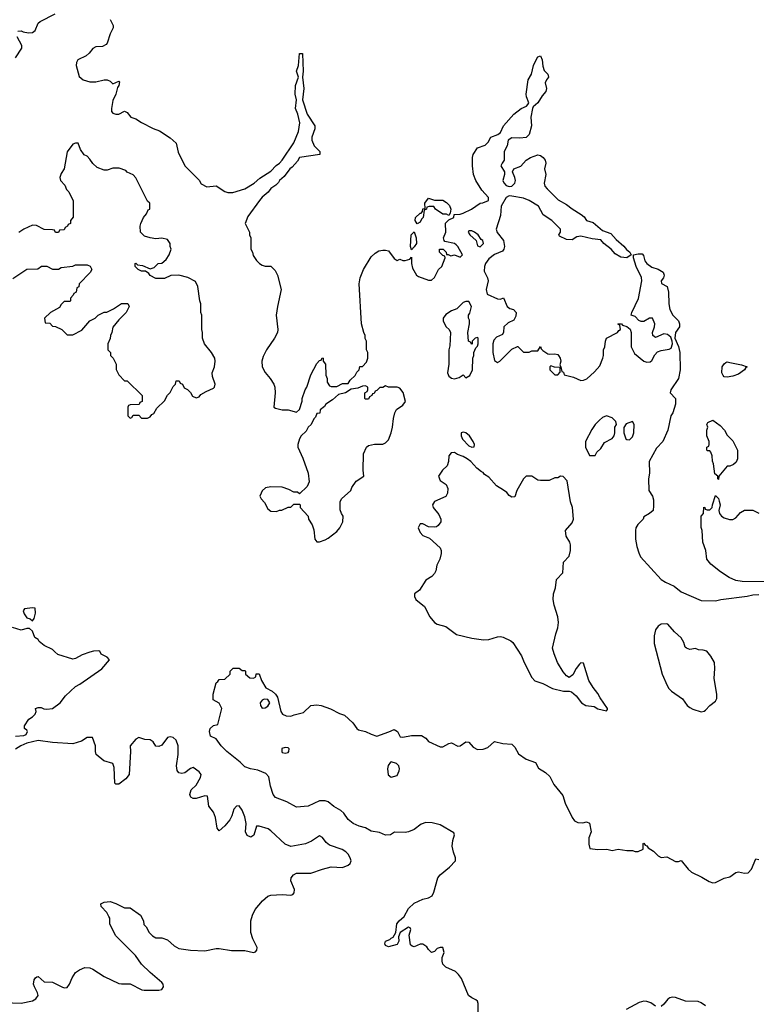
# Model space of a CAD drawing. Header units: inches. Extents: x 2396598 to 2566999, y 262085 to 451979.
# Tile 270 of 280: x 2520620 to 2525753, y 401069 to 407929. Entities that reach past the tile are written whole.
import ezdxf

# ---------------------------------------------------------------- set-up
doc = ezdxf.new("R2010")
doc.units = ezdxf.units.IN
doc.header["$MEASUREMENT"] = 0
doc.layers.add('C5420', color=7, linetype='Continuous')

msp = doc.modelspace()

# ---------------------------------------------------------------- linework, layer by layer
at = {"layer": 'C5420', "color": 5}
for points, elevation in [([(2520608, 407850), (2520630, 407850.8), (2520644, 407844), (2520682, 407838), (2520710, 407840.7), (2520727, 407853), (2520750, 407904.7), (2520763.2, 407916.8), (2520868, 407970)], 40), ([(2521251, 407930), (2521272, 407890), (2521271.6, 407871.6), (2521251.3, 407830), (2521230, 407766), (2521223.6, 407756.4), (2521196.9, 407743.1), (2521150, 407741.2), (2521130, 407729), (2521103.9, 407696.1), (2521082.6, 407677.4), (2521024.7, 407650), (2521016, 407630), (2521014.8, 407610), (2521034.4, 407534.4), (2521062, 407510), (2521110, 407496), (2521150, 407496), (2521210, 407511), (2521230, 407511.3), (2521250, 407502), (2521270, 407482), (2521310, 407502), (2521316.9, 407496.9), (2521311, 407470), (2521302, 407458), (2521291, 407410), (2521270, 407366), (2521261, 407310), (2521261, 407290), (2521270, 407278), (2521290, 407271.3), (2521310, 407271.3), (2521350, 407292), (2521370, 407282), (2521394, 407250), (2521430, 407238), (2521470, 407212), (2521550, 407172), (2521595.3, 407155.3), (2521670, 407106), (2521711.3, 407070), (2521725.4, 407005.4), (2521771.1, 406911.1), (2521871.1, 406811.1), (2521885.4, 406785.4), (2521924.7, 406764.7), (2521990, 406772), (2522050, 406731.3), (2522070, 406724.7), (2522105.4, 406725.4), (2522190, 406751), (2522254, 406790), (2522294.5, 406825.5), (2522370, 406874), (2522407.6, 406912.4), (2522431.3, 406928.7), (2522449.2, 406950), (2522530, 407071.3), (2522562.7, 407150), (2522571.6, 407210), (2522558, 407270), (2522541.6, 407310), (2522549.4, 407370), (2522540.7, 407410), (2522542.9, 407470), (2522562, 407530), (2522548.7, 407570), (2522562, 407610), (2522570, 407694), (2522590, 407694), (2522590.9, 407690.9), (2522594.8, 407570), (2522590.8, 407530), (2522599.3, 407450), (2522590.7, 407370), (2522624, 407270), (2522676, 407190), (2522676, 407170), (2522656, 407110), (2522656, 407090), (2522671.3, 407050), (2522712, 407010), (2522712, 406990), (2522570, 406968.7), (2522556.7, 406943.3), (2522519, 406901), (2522502.8, 406890), (2522463.5, 406836.5), (2522430, 406808), (2522424.5, 406795.5), (2522404.5, 406775.5), (2522370, 406753.2), (2522352.7, 406727.3), (2522310, 406692.3), (2522291, 406670), (2522210, 406558), (2522192, 406510), (2522222, 406450), (2522222, 406430), (2522232, 406410), (2522232, 406330), (2522242, 406310), (2522246.4, 406286.4), (2522270, 406252), (2522292, 406230), (2522310, 406218), (2522331.6, 406211.6), (2522371, 406211), (2522401, 406181), (2522416, 406150), (2522442.8, 406050), (2522416.3, 405930), (2522408, 405870), (2522418.8, 405770), (2522416, 405750), (2522396, 405710), (2522340.7, 405630), (2522317.5, 405582.5), (2522307.7, 405550), (2522310.7, 405510), (2522330, 405471.3), (2522366, 405430), (2522391, 405390), (2522398, 405370), (2522401, 405330), (2522392, 405230), (2522402, 405222), (2522450, 405211.3), (2522491.1, 405211.1), (2522550, 405194), (2522570, 405214), (2522588.4, 405271.6), (2522588.9, 405291.1), (2522608.7, 405350), (2522622, 405370), (2522650, 405454), (2522690, 405534), (2522710, 405554), (2522722, 405558), (2522727.3, 405572.7), (2522734, 405570), (2522734, 405550), (2522752, 405530), (2522752.7, 405452.7), (2522762, 405430), (2522763.6, 405403.6), (2522778, 405378), (2522790, 405374), (2522830, 405374), (2522870, 405394), (2522910, 405394), (2522923.1, 405416.9), (2522958, 405450), (2522970, 405474), (2522986, 405490), (2522990, 405514), (2523010, 405514), (2523036.4, 405543.6), (2523046, 405570), (2523046, 405610), (2523038, 405630), (2523038, 405690), (2523028.4, 405708.4), (2523028, 405730), (2523018, 405750), (2523002, 405810), (2522985.2, 406090), (2522992.7, 406130), (2523016, 406190), (2523070, 406278), (2523096.5, 406303.5), (2523122, 406318), (2523150, 406324.7), (2523170, 406324.7), (2523190, 406318), (2523230, 406264.7), (2523250, 406252), (2523270, 406262), (2523290, 406252), (2523307.3, 406252.7), (2523338, 406262), (2523350, 406274), (2523351, 406230), (2523358, 406198), (2523386, 406150), (2523399.8, 406139.8), (2523470, 406114), (2523490, 406114), (2523510, 406134), (2523538, 406190), (2523562, 406210), (2523586, 406270), (2523582, 406282), (2523570, 406286), (2523546, 406310), (2523546, 406330), (2523570.9, 406330.9), (2523592, 406310), (2523594, 406294), (2523606, 406294), (2523624.7, 406284.7), (2523651, 406291), (2523690, 406274), (2523706, 406290), (2523674, 406350), (2523661.5, 406361.5), (2523649.4, 406369.4), (2523584, 406384), (2523578, 406390), (2523574, 406410), (2523588.7, 406450), (2523588.4, 406511.6), (2523610, 406534), (2523646, 406550), (2523647.3, 406572.7), (2523690, 406574), (2523710, 406582), (2523768, 406610), (2523828.4, 406651.6), (2523847.3, 406652.7), (2523886, 406670), (2523888, 406690), (2523840.7, 406740.7), (2523799.3, 406810), (2523782.7, 406850), (2523775.1, 406910), (2523774.5, 406970), (2523779.3, 406990), (2523810, 407036), (2523864, 407056), (2523884, 407076), (2523904, 407110), (2523951.6, 407128.4), (2523970, 407142.8), (2523992.3, 407190), (2524062.7, 407270), (2524115.3, 407310), (2524152.5, 407327.5), (2524162, 407338), (2524169, 407350), (2524152, 407392), (2524149.6, 407410), (2524164.5, 407510), (2524186, 407550), (2524201.2, 407610), (2524219, 407650), (2524230, 407671), (2524250, 407678), (2524260.7, 407650), (2524265.5, 407605.5), (2524275.2, 407575.2), (2524301, 407550), (2524306, 407530), (2524290.4, 407509.6), (2524283, 407490), (2524290.4, 407450), (2524287.7, 407430), (2524260.9, 407399.1), (2524230, 407349.4), (2524198.8, 407321.2), (2524194, 407310), (2524181.6, 407250), (2524187.2, 407190), (2524170, 407129.4), (2524150, 407109.6), (2524104.4, 407104.4), (2524050, 407106.6), (2524024, 407090), (2524016.4, 407050), (2523996.3, 407010), (2523997.3, 406950), (2523982, 406930), (2523974, 406910), (2523999.1, 406870), (2523999.3, 406850), (2523987, 406810), (2523993.3, 406793.3), (2524010, 406774.9), (2524030, 406767.7), (2524050, 406770.5), (2524069.5, 406790), (2524075.6, 406810), (2524071.6, 406830), (2524054, 406870), (2524062.7, 406890), (2524112.1, 406907.9), (2524150, 406950.4), (2524179, 406970), (2524230, 406988.7), (2524250, 406983.7), (2524268.2, 406970), (2524283.1, 406950), (2524286.4, 406930), (2524276.3, 406890), (2524287.3, 406850), (2524274, 406790), (2524280.7, 406770), (2524294.8, 406750), (2524373.2, 406673.2), (2524430, 406642.8), (2524470, 406610.8), (2524532.8, 406572.8), (2524554.9, 406554.9), (2524570, 406531.3), (2524616.9, 406516.9), (2524681.4, 406461.4), (2524739.8, 406439.8), (2524777.5, 406397.5), (2524830, 406350.8), (2524847.7, 406327.7), (2524871.3, 406310), (2524882, 406290), (2524850, 406269.3), (2524810, 406274), (2524770, 406299), (2524742, 406330), (2524690, 406369), (2524670, 406395.3), (2524610, 406402), (2524530, 406421.2), (2524503.5, 406416.5), (2524470, 406395.3), (2524430, 406398), (2524382, 406422), (2524378, 406430), (2524388, 406450), (2524388, 406470), (2524329.1, 406529.1), (2524268.7, 406570), (2524235.3, 406630), (2524170, 406669.3), (2524130, 406686), (2524050, 406700.9), (2524030, 406701.2), (2524011.3, 406690), (2523974.8, 406630), (2523970, 406566), (2523940.5, 406470), (2523947.1, 406447.1), (2523990.8, 406390), (2523999.1, 406350), (2523994, 406330), (2523984.5, 406315.5), (2523930, 406294), (2523890, 406264.2), (2523865.7, 406230), (2523858.7, 406210), (2523856.3, 406176.3), (2523881, 406130), (2523884.7, 406110), (2523872, 406050), (2523878, 406018), (2523950, 405984.7), (2523970, 405982), (2523991, 405991), (2524018, 405930), (2524036.8, 405916.8), (2524062, 405910), (2524081, 405890), (2524077.3, 405862.7), (2524063.6, 405836.4), (2524023.6, 405816.4), (2523994, 405790), (2523992.7, 405752.7), (2523983.6, 405736.4), (2523943.6, 405716.4), (2523923.6, 405696.4), (2523918, 405670), (2523918, 405610), (2523930, 405554), (2523950, 405542), (2523966, 405550), (2524050, 405634), (2524088.4, 405651.6), (2524091.6, 405651.6), (2524130, 405614), (2524170, 405614), (2524190, 405622), (2524230, 405622), (2524250, 405652), (2524255.3, 405635.3), (2524264.7, 405624.7), (2524301, 405601), (2524310, 405598), (2524350, 405601), (2524370, 405596), (2524376, 405590), (2524386.8, 405570), (2524390.7, 405550), (2524383.6, 405523.6), (2524392, 405510), (2524398, 405478), (2524410, 405474), (2524414, 405454), (2524479.8, 405439.8), (2524530, 405414.8), (2524550, 405418.8), (2524572.7, 405427.3), (2524624.7, 405475.3), (2524662.4, 405517.6), (2524684.5, 405570), (2524689, 405589), (2524688, 405630), (2524698, 405650), (2524702, 405690), (2524708.7, 405710), (2524786, 405750), (2524795.3, 405764.7), (2524806, 405770), (2524802, 405802), (2524787.3, 405807.3), (2524790, 405811.3), (2524814, 405810), (2524822, 405802), (2524850, 405792), (2524873.2, 405773.2), (2524880.7, 405750), (2524880.8, 405650), (2524904.4, 405604.4), (2524970, 405550.2), (2524990, 405544), (2525013.4, 405546.6), (2525025, 405555), (2525045.9, 405594.1), (2525065.2, 405614.8), (2525090, 405624.7), (2525146.6, 405633.4), (2525158.9, 405641.1), (2525169.6, 405670), (2525167.6, 405690), (2525158.4, 405718.4), (2525134.9, 405734.9), (2525110, 405739.7), (2525050, 405714.7), (2525033.3, 405730), (2525029, 405750), (2525044.7, 405790), (2525047.1, 405810), (2525030, 405849.4), (2525010, 405849.6), (2524970, 405826.6), (2524950, 405826.9), (2524934.6, 405834.6), (2524910, 405860.7), (2524882, 405870), (2524886, 405890), (2524932.1, 405987.9), (2524956.8, 406110), (2524952.7, 406132.7), (2524916, 406210), (2524897.2, 406270), (2524898, 406290), (2524930, 406298.8), (2524958, 406298), (2524966.8, 406286.8), (2524977.3, 406250), (2524990.6, 406230), (2525024.2, 406204.2), (2525070.2, 406190.2), (2525103.8, 406170), (2525111.3, 406150), (2525107.3, 406130), (2525091.3, 406110), (2525092, 406092), (2525131.3, 406070), (2525141, 406030), (2525142.8, 405950), (2525151, 405910), (2525171.3, 405870), (2525210.9, 405830.9), (2525218, 405810), (2525218, 405790), (2525191, 405749), (2525184.7, 405710), (2525210, 405652), (2525220.7, 405610), (2525222, 405490), (2525210.5, 405429.5), (2525158, 405350), (2525152, 405330), (2525191.3, 405290), (2525191, 405250), (2525170.7, 405189.3), (2525158, 405170), (2525136, 405070), (2525102, 404990), (2525056.9, 404943.1), (2525006, 404850), (2525008, 404770), (2525001.6, 404730), (2525005.5, 404650), (2525031, 404610), (2525036.9, 404583.1), (2525038, 404542), (2525034, 404510), (2525010, 404488), (2524970, 404466), (2524964.7, 404450), (2524927.5, 404412.5), (2524914.8, 404390), (2524910.7, 404369.3), (2524910.7, 404310), (2524919.8, 404259.8), (2524934.4, 404214.4), (2524947.5, 404187.5), (2525091, 404030), (2525121, 404010), (2525181.7, 403981.7), (2525230, 403944), (2525370, 403883), (2525470, 403880.7), (2525506, 403890), (2525690, 403913), (2525730, 403922), (2525770, 403924)], 40), ([(2520590, 407664.7), (2520635.3, 407730), (2520635.3, 407750), (2520602, 407810)], 40), ([(2520573.6, 406126.4), (2520670, 406192), (2520747.3, 406192.7), (2520772.7, 406212.7), (2520810, 406212), (2520850, 406192), (2520890, 406192), (2520910, 406202), (2520990, 406212), (2521010, 406222), (2521090, 406222), (2521111.3, 406211.3), (2521122, 406190), (2521111.6, 406168.4), (2521034, 406090), (2521032, 406068), (2521018, 406062), (2521014, 406030), (2520998, 406022), (2520994, 406010), (2520974, 405990), (2520974, 405970), (2520970, 405966), (2520930, 405966), (2520910, 405946), (2520896.9, 405923.1), (2520834, 405890), (2520794, 405850), (2520798, 405818), (2520830, 405814), (2520850, 405794), (2520870, 405792), (2520914, 405770), (2520950, 405734), (2520990, 405734), (2521053.6, 405766.4), (2521108.9, 405831.1), (2521146, 405850), (2521166, 405870), (2521210, 405892), (2521227.3, 405892.7), (2521274, 405914), (2521330, 405952), (2521372.7, 405952.7), (2521382, 405930), (2521362, 405890), (2521310, 405838), (2521270, 405786), (2521262, 405750), (2521252, 405730), (2521251.6, 405708.4), (2521234, 405670), (2521234, 405630), (2521254, 405610), (2521254, 405590), (2521271.6, 405571.6), (2521292, 405530), (2521292.7, 405492.7), (2521310, 405454), (2521350, 405414), (2521370, 405414), (2521474, 405310), (2521474, 405270), (2521458, 405262), (2521452.7, 405247.3), (2521390, 405246), (2521378, 405242), (2521374, 405230), (2521374, 405170), (2521390, 405154), (2521402, 405158), (2521410, 405174), (2521450, 405174), (2521470, 405154), (2521510, 405154), (2521530, 405162), (2521542, 405178), (2521554.6, 405185.4), (2521576.4, 405223.6), (2521630, 405274), (2521650, 405314), (2521668.4, 405331.6), (2521690, 405374), (2521706, 405390), (2521710, 405414), (2521732.7, 405412.7), (2521738, 405398), (2521754, 405390), (2521765.4, 405365.4), (2521790, 405352), (2521811.3, 405331.3), (2521825.4, 405305.4), (2521850, 405294), (2521870, 405302), (2521883.1, 405316.9), (2521920.2, 405339.8), (2521970, 405362), (2521978, 405370), (2521982, 405390), (2521963.1, 405443.1), (2521962, 405470), (2521977.2, 405510), (2521982.7, 405550), (2521979.3, 405570), (2521957.2, 405610), (2521908.7, 405670), (2521895.3, 405710), (2521894, 405750), (2521888.7, 405770), (2521888.7, 405870), (2521882, 405890), (2521882, 405950), (2521875.3, 405970), (2521861.2, 406070), (2521844.7, 406104.7), (2521792.9, 406132.9), (2521730, 406148.7), (2521672.7, 406147.3), (2521630, 406126), (2521570, 406126), (2521530, 406148), (2521520.4, 406160.4), (2521496.4, 406176.4), (2521470, 406178), (2521446, 406190), (2521426, 406210), (2521426, 406230), (2521430, 406232), (2521442, 406222), (2521476.9, 406216.9), (2521530, 406194), (2521556.4, 406203.6), (2521586, 406230), (2521610, 406234), (2521640.4, 406259.6), (2521662, 406290), (2521675.3, 406330), (2521668, 406350), (2521668, 406370), (2521650, 406398), (2521610, 406408), (2521570, 406402), (2521530, 406408.7), (2521490, 406422), (2521462, 406450), (2521459, 406490), (2521464, 406510), (2521482, 406550), (2521503.1, 406576.9), (2521516.4, 406603.6), (2521526, 406610), (2521526, 406650), (2521510, 406666), (2521430, 406828), (2521410, 406848), (2521370, 406868), (2521359, 406879), (2521314.6, 406894.6), (2521270, 406895.3), (2521230, 406882), (2521210, 406882), (2521160.2, 406900.2), (2521130, 406928), (2521110, 406958), (2521090, 406978), (2521068.9, 406988.9), (2521044.7, 407024.7), (2521028, 407068), (2521010, 407068.7), (2520990, 407062), (2520950.9, 407009.1), (2520931.3, 406890), (2520910, 406858), (2520901, 406830), (2520904.7, 406810), (2520935.3, 406775.3), (2520946.4, 406746.4), (2520962, 406730), (2520992.7, 406667.3), (2520992.7, 406552.7), (2520974, 406530), (2520974, 406510), (2520958, 406502), (2520954, 406490), (2520938, 406482), (2520930, 406466), (2520898, 406462), (2520890, 406446), (2520870, 406446), (2520862, 406462), (2520850, 406466), (2520790, 406468), (2520736.4, 406496.4), (2520710, 406498), (2520650, 406469), (2520614.4, 406445.6)], 40), ([(2525830, 404012.3), (2525654, 404014), (2525610, 404020.9), (2525563.3, 404043.3), (2525502.7, 404082.7), (2525436.6, 404136.6), (2525409, 404170), (2525401.2, 404230), (2525381.2, 404290), (2525375.3, 404370), (2525368.9, 404391.1), (2525368.7, 404470), (2525386, 404490), (2525387.3, 404532.7), (2525394, 404530), (2525398, 404518), (2525410, 404514), (2525430, 404514), (2525446, 404530), (2525448, 404550), (2525470, 404614), (2525490, 404594), (2525495.3, 404575.3), (2525501, 404550), (2525491.3, 404510), (2525498, 404490), (2525511, 404471), (2525530, 404458), (2525566.4, 404446.4), (2525590, 404446), (2525610, 404458), (2525643.1, 404496.9), (2525670, 404512), (2525730, 404512), (2525770, 404491.3)], 40), ([(2520590, 402937.6), (2520650, 402941.3), (2520666, 402950), (2520675.1, 402970), (2520670, 402979.3), (2520654, 402990), (2520653.2, 403010), (2520684.5, 403055.5), (2520710, 403071.3), (2520728.7, 403090), (2520735.3, 403110), (2520730, 403131.3), (2520750, 403138), (2520770, 403138), (2520787.9, 403127.9), (2520810, 403124.9), (2520850, 403130.7), (2520902.7, 403170), (2520940.5, 403219.5), (2521010, 403284), (2521040.1, 403299.9), (2521192.6, 403407.4), (2521245.2, 403470), (2521230, 403489), (2521188.9, 403508.9), (2521178, 403530), (2521172.1, 403532.1), (2521134, 403530), (2521110, 403523.7), (2521055.9, 403504.1), (2521010, 403479), (2520990, 403474), (2520887, 403507), (2520864.1, 403524.1), (2520850, 403542), (2520790, 403568.7), (2520756.4, 403596.4), (2520748, 403610), (2520725.2, 403625.2), (2520708.9, 403668.9), (2520688.4, 403688.4), (2520670, 403688.7), (2520630, 403675.3), (2520570, 403695.3)], 40), ([(2523814.3, 401010), (2523815.6, 401075.6), (2523809.6, 401090), (2523799.6, 401099.6), (2523770, 401113.3), (2523747.3, 401130), (2523699.7, 401250), (2523677.7, 401277.7), (2523657.3, 401297.3), (2523590, 401328.7), (2523570, 401347.8), (2523564.4, 401370), (2523564.5, 401395.5), (2523579, 401430), (2523570, 401466), (2523550, 401466), (2523530, 401458), (2523510, 401438), (2523490.5, 401429.5), (2523468, 401450), (2523458, 401470), (2523430, 401488), (2523410, 401488.7), (2523370, 401468.7), (2523354.6, 401474.6), (2523344.7, 401484.7), (2523335.3, 401550), (2523346, 401590), (2523342, 401602), (2523330, 401606), (2523272, 401570), (2523259.6, 401540.4), (2523262, 401510), (2523250, 401486), (2523190, 401468.7), (2523170, 401478), (2523165.2, 401490), (2523169.2, 401510), (2523200.2, 401519.8), (2523210, 401531), (2523223.1, 401536.9), (2523242, 401570), (2523248.3, 401630), (2523263.6, 401650), (2523300.1, 401679.9), (2523330, 401737.3), (2523370, 401774), (2523430, 401802), (2523470, 401811.8), (2523494, 401826), (2523506, 401850), (2523534.7, 401950), (2523549.8, 401970.2), (2523615.8, 402024.2), (2523656.2, 402070), (2523658, 402090), (2523642.7, 402130), (2523634, 402170), (2523639.3, 402210), (2523651.2, 402250), (2523644.9, 402264.9), (2523550, 402318.7), (2523493.5, 402333.5), (2523450, 402335.5), (2523416.8, 402323.2), (2523370, 402287.9), (2523330, 402271.3), (2523307.2, 402267.3), (2523232.5, 402267.5), (2523204.7, 402250), (2523170, 402246.9), (2523127.2, 402267.3), (2523070, 402275.4), (2523030, 402298.9), (2522985.2, 402310), (2522945.1, 402330), (2522910, 402357), (2522880.1, 402400.1), (2522859.2, 402419.2), (2522810, 402447.9), (2522770, 402479.7), (2522750, 402487.7), (2522710, 402486), (2522630, 402449.8), (2522550, 402443.7), (2522481, 402481), (2522403.7, 402510), (2522387.6, 402530), (2522368.9, 402588.9), (2522355.3, 402655.3), (2522336.6, 402676.6), (2522280.4, 402700.4), (2522228, 402710), (2522190, 402722.7), (2522155.9, 402755.9), (2522064, 402830), (2522024, 402870), (2521990, 402918), (2521950, 402938), (2521942, 402970), (2521948, 402990), (2521970, 403012), (2522002, 403018), (2522028.7, 403130), (2522010, 403168), (2521968.7, 403190), (2521968, 403230), (2521989.2, 403310), (2522002, 403318), (2522010, 403331.3), (2522050, 403334), (2522086, 403370), (2522086, 403390), (2522108.4, 403411.6), (2522150, 403412), (2522170, 403394), (2522190, 403394), (2522194, 403390), (2522194, 403370), (2522223.6, 403343.6), (2522250, 403342), (2522266, 403350), (2522268.7, 403371.3), (2522290, 403371.3), (2522306, 403326), (2522334.8, 403274.8), (2522378.8, 403250), (2522402.8, 403230), (2522416, 403210), (2522441, 403110), (2522450.9, 403090.9), (2522478, 403078), (2522510, 403076), (2522533.6, 403086.4), (2522597.2, 403102.8), (2522649.5, 403150.5), (2522690, 403156.3), (2522722, 403150), (2522787.1, 403127.1), (2522850, 403094.8), (2522884.5, 403084.5), (2522940.7, 403030), (2522970.6, 402990.6), (2522982, 402982), (2523030, 402970.6), (2523070, 402950.8), (2523110, 402938), (2523193.2, 402966.8), (2523230, 402984.7), (2523252, 402970), (2523272, 402932), (2523290, 402931.3), (2523350, 402942.8), (2523421.4, 402941.4), (2523450, 402922.8), (2523470, 402900.7), (2523550, 402864), (2523570, 402862), (2523610, 402886), (2523630, 402891.3), (2523672.9, 402867.1), (2523690, 402871), (2523730, 402898.8), (2523750, 402896), (2523781.3, 402861.3), (2523810, 402844), (2523850, 402848), (2523882, 402858), (2523930, 402901), (2523986.8, 402886.8), (2524050, 402880.7), (2524070, 402861), (2524095.3, 402815.3), (2524150, 402777.3), (2524214.8, 402754.8), (2524235.3, 402715.3), (2524285.2, 402685.2), (2524315.5, 402655.5), (2524341.6, 402601.6), (2524404.9, 402524.9), (2524421.6, 402470), (2524470.3, 402370), (2524487.4, 402347.4), (2524510, 402334.9), (2524545.6, 402334.4), (2524570, 402341), (2524590.9, 402330.9), (2524602, 402270), (2524586, 402230), (2524586, 402186), (2524594, 402154), (2524648.4, 402148.4), (2524710.9, 402150.9), (2524750, 402141), (2524790, 402150.8), (2524850, 402141), (2524890, 402142), (2524910, 402134), (2524930, 402134), (2524966, 402150), (2524966, 402190), (2524970, 402192), (2524978, 402178), (2524990, 402174), (2524999.6, 402159.6), (2525037.3, 402137.3), (2525070, 402104.7), (2525090, 402092), (2525130, 402096), (2525190, 402064.7), (2525210, 402064.7), (2525230, 402071), (2525278.8, 402010), (2525300.7, 401990), (2525374.7, 401954.7), (2525423.8, 401923.8), (2525450, 401915.2), (2525470, 401916.9), (2525530, 401948.4), (2525570, 401958.4), (2525610, 401988.2), (2525630, 401993), (2525670, 401983), (2525695.6, 401984.4), (2525720.9, 402010), (2525750, 402082), (2525770, 402078)], 20), ([(2520510, 401082), (2520630, 401077.3), (2520710, 401094), (2520731.9, 401108.1), (2520749.2, 401130), (2520745.2, 401150), (2520722.7, 401190), (2520717.2, 401210), (2520721.2, 401238.8), (2520730, 401254), (2520740.4, 401259.6), (2520750, 401262), (2520790, 401224.7), (2520850, 401224), (2520914, 401190), (2520930, 401184.7), (2520950, 401186), (2520968, 401210), (2520985.6, 401254.4), (2521008.7, 401290), (2521038, 401310), (2521074.6, 401325.4), (2521110, 401322.8), (2521130, 401314.8), (2521210, 401264), (2521310, 401214.8), (2521330, 401210.8), (2521390, 401211), (2521470.9, 401170.9), (2521487.1, 401167.1), (2521590, 401167.3), (2521610, 401172), (2521622, 401190), (2521619, 401210), (2521610, 401222), (2521528.7, 401290), (2521468.9, 401348.9), (2521428, 401410), (2521290, 401546), (2521248.4, 401628.4), (2521248, 401670), (2521242, 401682), (2521228, 401710), (2521188, 401750), (2521186, 401770), (2521210, 401782), (2521250, 401784.7), (2521290, 401771.3), (2521350, 401742), (2521390, 401742), (2521462, 401690), (2521482, 401650), (2521486.4, 401626.4), (2521502, 401610), (2521522, 401570), (2521545.4, 401545.4), (2521570, 401532), (2521610, 401532), (2521650, 401518), (2521696.9, 401476.9), (2521730, 401458), (2521810, 401446), (2521910, 401442.8), (2521990, 401458.8), (2522010, 401458.8), (2522096.5, 401443.5), (2522190, 401444), (2522250, 401431), (2522264, 401436), (2522273.6, 401446.4), (2522274, 401466), (2522244.7, 401524.7), (2522231.3, 401570), (2522231.3, 401650), (2522242.4, 401690), (2522261.3, 401730), (2522311.8, 401790), (2522350, 401822.4), (2522370, 401830.4), (2522450, 401834.9), (2522509.3, 401830.7), (2522524.7, 401835.3), (2522533.2, 401846.8), (2522535.1, 401870), (2522509.5, 401929.5), (2522512.3, 401950), (2522527.6, 401972.4), (2522550, 401984), (2522650, 401982.8), (2522730, 402010.7), (2522790, 402026), (2522870, 402021.6), (2522910, 402038), (2522923.7, 402050), (2522929.4, 402070), (2522923.7, 402090), (2522910, 402115.3), (2522892.5, 402132.5), (2522866.8, 402146.8), (2522779.1, 402179.1), (2522756.4, 402196.4), (2522730, 402232.3), (2522710, 402243.7), (2522653.1, 402206.9), (2522612.9, 402187.1), (2522510, 402169.7), (2522470, 402184.2), (2522370, 402278.3), (2522350.7, 402290.7), (2522290, 402309.7), (2522270.5, 402309.5), (2522252.4, 402247.6), (2522230, 402233.3), (2522206.5, 402246.5), (2522194.3, 402270), (2522198.9, 402330), (2522190, 402375.3), (2522170, 402422.7), (2522150, 402452.3), (2522130, 402449.4), (2522113, 402430), (2522098, 402382), (2522084.5, 402355.5), (2522050, 402312), (2522010, 402278), (2521996.5, 402296.5), (2521985.1, 402370), (2521970, 402409), (2521938, 402450), (2521930, 402519), (2521910, 402520.9), (2521850, 402503.7), (2521830, 402502.7), (2521812.1, 402512.1), (2521810, 402518), (2521807, 402530), (2521815.6, 402564.4), (2521850, 402597.1), (2521881.3, 402650), (2521885.1, 402670), (2521872, 402690), (2521830, 402719.6), (2521810, 402711.3), (2521770, 402682.9), (2521750, 402677), (2521730, 402681.2), (2521718, 402698), (2521713, 402730), (2521724.4, 402810), (2521724.4, 402870), (2521710.9, 402910), (2521690, 402927.3), (2521670, 402931.8), (2521650, 402929.2), (2521610, 402875.6), (2521590, 402865.1), (2521570, 402867), (2521550, 402897), (2521530, 402911.5), (2521493.3, 402913.3), (2521450, 402929), (2521430, 402916), (2521390.5, 402870), (2521392.4, 402830), (2521383, 402670), (2521359.6, 402640.4), (2521310, 402604), (2521290, 402602), (2521284, 402610), (2521278.9, 402718.9), (2521270, 402748), (2521206, 402766), (2521154, 402810), (2521149, 402830), (2521149, 402870), (2521128, 402928), (2521090, 402928), (2521050, 402902), (2520990, 402884), (2520850, 402893.2), (2520750, 402907.3), (2520670, 402887.6), (2520627.3, 402870), (2520590, 402846.6)], 40), ([(2525398.8, 401058.8), (2525370, 401080.7), (2525348.5, 401088.5), (2525259.3, 401090), (2525190, 401115.6), (2525170, 401118.3), (2525150, 401113.3), (2525135.9, 401104.1), (2525107.8, 401070), (2525090, 401055.1)], 20), ([(2525050, 401056.8), (2525019.1, 401079.1), (2524990, 401089.9), (2524970, 401090.6), (2524937.5, 401082.6), (2524847, 401033)], 20)]:
    msp.add_lwpolyline(points, dxfattribs=dict(at, elevation=elevation))
for points, elevation in [([(2523610, 406566), (2523595.3, 406575.3), (2523570, 406575.3), (2523518, 406610), (2523507.3, 406627.3), (2523472.7, 406627.3), (2523458, 406622), (2523454, 406610), (2523438, 406602), (2523432, 406550), (2523420.7, 406539.3), (2523410, 406518), (2523390, 406508), (2523375.3, 406530), (2523378, 406550), (2523410, 406582), (2523418, 406582), (2523428, 406592), (2523430, 406612), (2523446, 406614), (2523444, 406650), (2523470, 406684.7), (2523510, 406672), (2523570, 406671), (2523595.3, 406655.3), (2523615.3, 406635.3), (2523624.7, 406610), (2523619.6, 406580.4)], 40), ([(2523770, 406459), (2523750, 406458), (2523744.7, 406450), (2523758, 406430), (2523802, 406390), (2523810, 406354), (2523830, 406347.3), (2523852.7, 406370), (2523848, 406390), (2523837.2, 406397.2), (2523814, 406430), (2523790, 406448.7)], 40), ([(2523350, 406326), (2523344, 406350), (2523349, 406430), (2523370, 406452), (2523382, 406410), (2523384.7, 406370), (2523370, 406346)], 40), ([(2523750, 405966), (2523730, 405966), (2523710, 405958), (2523665.4, 405914.6), (2523630, 405902), (2523590, 405875.3), (2523571.3, 405850), (2523572, 405830), (2523592, 405790), (2523612, 405770), (2523622, 405750), (2523616.9, 405656.9), (2523611.1, 405628.9), (2523611, 405530), (2523601, 405470), (2523610, 405444.7), (2523630, 405431.3), (2523650, 405426), (2523683.1, 405436.9), (2523710, 405454), (2523730, 405434), (2523758, 405450), (2523775.3, 405490), (2523778, 405570), (2523786, 405590), (2523786, 405610), (2523798, 405642), (2523810, 405654), (2523814, 405670), (2523815.3, 405710), (2523810, 405715.3), (2523794, 405710), (2523774, 405690), (2523774, 405670), (2523770, 405666), (2523762, 405682), (2523748.7, 405690), (2523742, 405750), (2523755.3, 405810), (2523755.3, 405835.3), (2523748, 405850), (2523748, 405870), (2523756.4, 405883.6), (2523768, 405930)], 40), ([(2524322, 405518), (2524314, 405510), (2524314, 405490), (2524350, 405454), (2524370, 405454), (2524387.3, 405472.7), (2524386, 405506), (2524348, 405508)], 40), ([(2525550, 405439), (2525530, 405442), (2525522, 405450), (2525514, 405470), (2525515.3, 405510), (2525528.9, 405531.1), (2525540.2, 405539.8), (2525550, 405544.7), (2525570, 405541), (2525650, 405524.7), (2525690.6, 405510.6), (2525678, 405502), (2525671.3, 405490), (2525630, 405459), (2525590, 405445.2)], 40), ([(2523170, 405378), (2523150, 405366), (2523130, 405366), (2523110, 405346), (2523098, 405342), (2523090, 405326), (2523078, 405322), (2523074, 405310), (2523058, 405302), (2523050, 405286), (2523030, 405286), (2523026, 405290), (2523026, 405330), (2523042, 405338), (2523046, 405350), (2523046, 405370), (2523030, 405378), (2523010, 405375.3), (2522977.3, 405362.7), (2522930, 405355.3), (2522890, 405328.7), (2522842, 405318), (2522799.8, 405280.2), (2522754, 405250), (2522744.7, 405235.3), (2522714, 405210), (2522711.1, 405188.9), (2522690, 405186), (2522681, 405159), (2522670, 405148), (2522650.7, 405109.3), (2522631.3, 405090), (2522616.9, 405063.1), (2522582, 405030), (2522571, 405009), (2522558, 404970), (2522558, 404950), (2522594.4, 404874.4), (2522631, 404770), (2522638, 404710), (2522623.6, 404676.4), (2522570, 404626), (2522556.4, 404636.4), (2522530, 404638), (2522496.5, 404656.5), (2522450, 404673.2), (2522370, 404674), (2522332.7, 404667.3), (2522310, 404646), (2522302, 404630), (2522294, 404610), (2522302, 404590), (2522325.4, 404565.4), (2522350, 404522), (2522370, 404504.7), (2522410, 404502), (2522430, 404512), (2522447.3, 404512.7), (2522490, 404534), (2522510, 404534), (2522530, 404554), (2522570, 404554), (2522574, 404550), (2522574, 404530), (2522631, 404471), (2522632, 404450), (2522658, 404410), (2522670, 404374), (2522678, 404310), (2522690, 404292), (2522710, 404291), (2522750, 404306), (2522770, 404316), (2522830, 404362.8), (2522852.3, 404390), (2522872.7, 404430), (2522874, 404470), (2522862, 404490), (2522854.6, 404514.6), (2522854, 404570), (2522862, 404590), (2522928.7, 404650), (2522935.3, 404670), (2522965.6, 404714.4), (2523018, 404750), (2523014, 404790), (2523016.4, 404903.6), (2523038, 404950), (2523050, 404962), (2523092.7, 404972.7), (2523150, 404972), (2523170, 404982), (2523190, 405002), (2523209, 405050), (2523219, 405090), (2523224, 405150), (2523234, 405190), (2523246.8, 405213.2), (2523290, 405244.7), (2523308.7, 405270), (2523292.5, 405332.5), (2523270, 405362), (2523250, 405368.7), (2523190, 405368)], 40), ([(2524710, 405168.7), (2524682, 405158), (2524659.8, 405140.2), (2524630, 405108), (2524606.4, 405073.6), (2524562, 404990), (2524562, 404950), (2524590, 404894), (2524630, 404894), (2524643.1, 404916.9), (2524670, 404942), (2524696.4, 404983.6), (2524750, 405012), (2524762, 405030), (2524768, 405050), (2524768, 405090), (2524778, 405110), (2524775.3, 405130), (2524750, 405155.3)], 40), ([(2524890, 405128.7), (2524847.3, 405112.7), (2524831.1, 405088.9), (2524831.3, 405050), (2524844.7, 405010), (2524850, 405004.7), (2524870, 405002), (2524890, 405022), (2524899.3, 405050), (2524901.2, 405110)], 40), ([(2525490, 404726), (2525486, 404730), (2525486, 404750), (2525465.2, 404765.2), (2525454.6, 404834.6), (2525447.3, 404852.7), (2525446, 404890), (2525436.4, 404916.4), (2525430, 404926), (2525410, 404926), (2525408, 404930), (2525408, 404950), (2525422, 404958), (2525426, 404970), (2525426, 404990), (2525408.7, 405030), (2525408.7, 405070), (2525415.3, 405090), (2525409, 405110), (2525416.4, 405123.6), (2525450, 405138), (2525502, 405102), (2525532, 405070), (2525550, 405034), (2525590, 404994), (2525622, 404930), (2525622, 404870), (2525612.7, 404847.3), (2525594, 404830), (2525570, 404818), (2525550, 404818), (2525492, 404750)], 40), ([(2523710, 405056.2), (2523696, 405050), (2523696.4, 405030), (2523706.7, 405006.7), (2523750, 404960.7), (2523770, 404951.3), (2523787.3, 404952.7), (2523788.7, 404970), (2523781.2, 404990), (2523755.1, 405030), (2523728.7, 405050)], 40), ([(2523650, 404912.7), (2523627.9, 404912.1), (2523611, 404890), (2523607.3, 404850), (2523599.1, 404820.9), (2523566.8, 404790), (2523538.8, 404750), (2523550, 404718), (2523592, 404690), (2523603.6, 404663.6), (2523602, 404630), (2523590, 404608), (2523510, 404573.2), (2523497.3, 404550), (2523502, 404530), (2523542, 404482), (2523554.8, 404450), (2523554.8, 404430), (2523535.9, 404404.1), (2523524, 404396), (2523510, 404392.7), (2523470, 404396), (2523430, 404416), (2523410, 404416), (2523396.3, 404390), (2523410, 404356), (2523430, 404334.8), (2523477.1, 404317.1), (2523550.4, 404250.4), (2523558, 404230), (2523558, 404210), (2523548.2, 404171.8), (2523526.8, 404130), (2523521, 404090), (2523511.3, 404070), (2523492, 404050), (2523450, 404024), (2523406.4, 403953.6), (2523372, 403930), (2523371.3, 403910), (2523381, 403890), (2523441.1, 403841.1), (2523478.4, 403770), (2523510, 403730.5), (2523530, 403718.4), (2523590, 403702), (2523664.8, 403644.8), (2523770, 403620.2), (2523851.4, 403608.6), (2523890, 403610.4), (2523950, 403630.4), (2523970, 403632.4), (2523990, 403627.7), (2524041.7, 403601.7), (2524056.3, 403590), (2524117, 403497), (2524136.4, 403450), (2524190, 403346.8), (2524210, 403322), (2524264.9, 403304.9), (2524334, 403270), (2524410, 403252), (2524450, 403252), (2524466, 403246), (2524498.8, 403218.8), (2524536, 403170), (2524564.7, 403150), (2524624, 403144), (2524650, 403127.7), (2524710, 403114), (2524716.4, 403123.6), (2524715.3, 403130), (2524664.7, 403204.7), (2524650, 403235.3), (2524616, 403276), (2524585.6, 403325.6), (2524550, 403446), (2524530, 403448), (2524521, 403439), (2524498, 403410), (2524475.3, 403364.7), (2524450, 403346), (2524430, 403358), (2524406.3, 403386.3), (2524369, 403450), (2524344, 403510), (2524334, 403550), (2524356.2, 403650), (2524370, 403692), (2524375.6, 403730), (2524371.3, 403770), (2524344.2, 403850), (2524336.9, 403890), (2524339.6, 403930), (2524354.5, 403970), (2524361.2, 404030), (2524405.6, 404074.4), (2524409, 404150), (2524450, 404192), (2524458, 404230), (2524459.3, 404270), (2524453.2, 404290), (2524429, 404330), (2524424, 404370), (2524470, 404424.7), (2524479.3, 404450), (2524472.3, 404530), (2524459.3, 404570), (2524436.4, 404716.4), (2524407.3, 404747.3), (2524390, 404748), (2524370, 404738), (2524350, 404738), (2524310, 404718), (2524250, 404718), (2524230, 404722), (2524190, 404748), (2524150, 404748), (2524132, 404730), (2524084.7, 404650), (2524070, 404606), (2524050, 404602), (2524030, 404615.3), (2524014.8, 404634.8), (2523992.5, 404652.5), (2523942, 404682), (2523890, 404742), (2523860.2, 404760.2), (2523850, 404775.3), (2523838, 404778), (2523805.2, 404805.2), (2523764, 404850), (2523739, 404870), (2523710, 404886.6), (2523670, 404899.3)], 40), ([(2520710, 403832.3), (2520654.4, 403825.6), (2520645.5, 403810), (2520650.7, 403790), (2520670, 403762.8), (2520694.4, 403754.4), (2520710, 403742), (2520722, 403758), (2520730, 403794), (2520728.7, 403828.7)], 40), ([(2525130, 403721.2), (2525090, 403717.2), (2525070, 403704), (2525050, 403678), (2525042.5, 403637.5), (2525042.5, 403582.5), (2525096.3, 403370), (2525132.7, 403290), (2525143.8, 403270), (2525163, 403250), (2525238, 403198), (2525272.1, 403152.1), (2525290, 403136.3), (2525310, 403124.9), (2525370, 403106), (2525388.9, 403111.1), (2525400.4, 403119.6), (2525430, 403152), (2525470, 403182), (2525479.3, 403200.7), (2525479.3, 403230), (2525458.6, 403338.6), (2525463.7, 403410), (2525461.2, 403450), (2525435.5, 403495.5), (2525408.9, 403528.9), (2525383.6, 403536.4), (2525350, 403538), (2525330, 403548), (2525290, 403542), (2525266, 403550), (2525258, 403558), (2525248.7, 403590), (2525230, 403622), (2525184.1, 403664.1), (2525137, 403717)], 40), ([(2522324, 403196), (2522310, 403188.7), (2522296, 403170), (2522298, 403150), (2522310, 403132), (2522330, 403136), (2522350, 403146.8), (2522364, 403170), (2522350, 403193.2)], 20), ([(2522470, 402859), (2522447.3, 402852.7), (2522446, 402830), (2522450, 402824.7), (2522470, 402818), (2522490, 402824.7), (2522495.3, 402830), (2522498, 402850), (2522490, 402855.3)], 20), ([(2523210, 402759), (2523203.5, 402756.5), (2523187.3, 402732.7), (2523182.8, 402710), (2523188.1, 402668.1), (2523210, 402650.8), (2523250, 402662.8), (2523264.8, 402695.2), (2523267, 402710), (2523262.7, 402730), (2523246.8, 402746.8)], 20)]:
    msp.add_lwpolyline(points, close=True, dxfattribs=dict(at, elevation=elevation))

doc.saveas('drawing.dxf')
